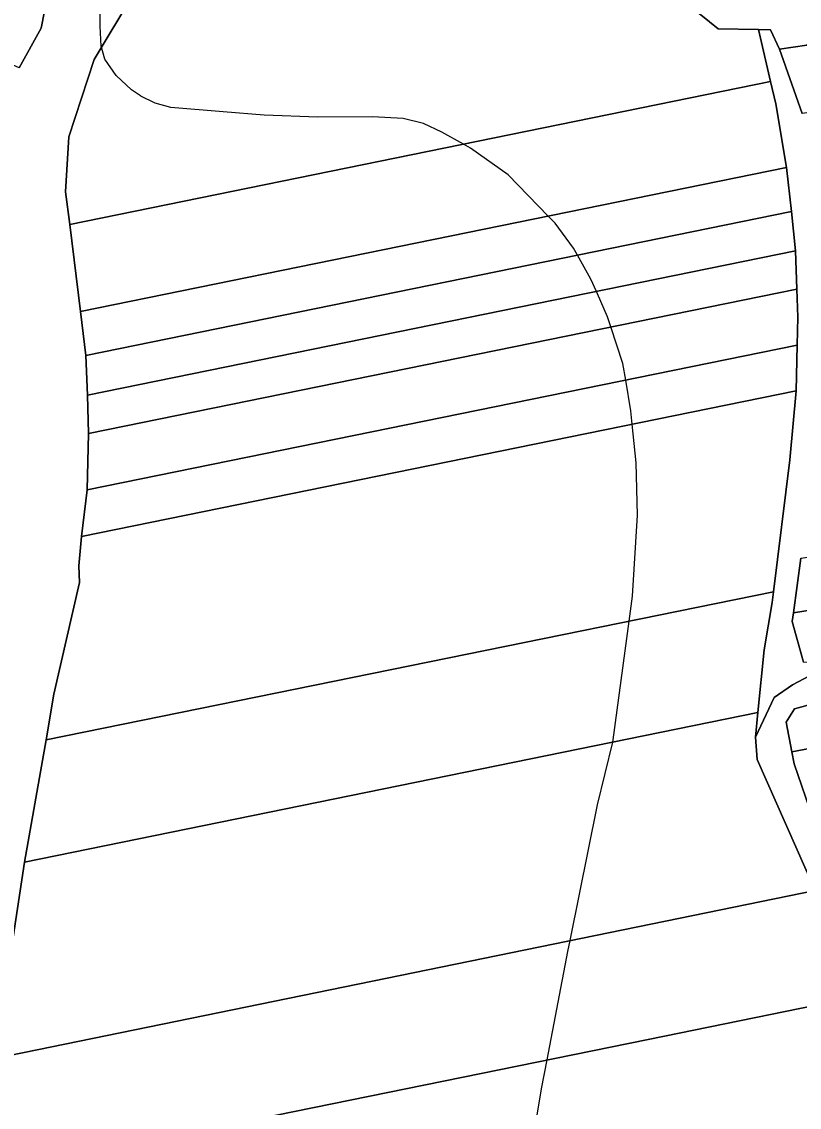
# Model space of a CAD drawing. Extents: x -521939 to -516426, y -1197857 to -1189551.
# Drawn here: x -520585.6 to -520379.6, y -1191184.7 to -1190897.4 of the extents above; entities that cross this region are included whole.
import ezdxf

# ---------------------------------------------------------------- set-up
doc = ezdxf.new("R2010")
doc.units = 0
for name, color, linetype in [('95560013', 7, 'Continuous'), ('95590013', 7, 'Continuous'), ('95630013', 7, 'Continuous'), ('95640013', 7, 'Continuous'), ('95660013', 7, 'Continuous')]:
    doc.layers.add(name, color=color, linetype=linetype)

msp = doc.modelspace()

# ---------------------------------------------------------------- linework, layer by layer
at = {"layer": '95560013'}
for points in [[(-520429.39, -1190880.67), (-520415.69, -1190887.37), (-520401.05, -1190899.23), (-520390.41, -1190899.46), (-520387.16, -1190913.2), (-520572.82, -1190951.02), (-520573.95, -1190942.37), (-520573.11, -1190927.85), (-520566.41, -1190907.41), (-520556.17, -1190890.3), (-520539.78, -1190877.79), (-520529.48, -1190873.72), (-520507.51, -1190868.51), (-520482.81, -1190867.75), (-520450.71, -1190873.64)], [(-520572.82, -1190951.02), (-520387.16, -1190913.2), (-520385.76, -1190919.14), (-520382.93, -1190935.94), (-520570, -1190974.1)], [(-520381.61, -1190947.57), (-520568.6, -1190985.69), (-520570, -1190974.1), (-520382.93, -1190935.94)], [(-520380.55, -1190958.05), (-520568.13, -1190996.21), (-520568.6, -1190985.69), (-520381.61, -1190947.57)], [(-520568.13, -1190996.21), (-520380.55, -1190958.05), (-520380.23, -1190968.12), (-520567.88, -1191006.32)], [(-520568.24, -1191021.29), (-520567.88, -1191006.32), (-520380.23, -1190968.12), (-520379.95, -1190975.58), (-520380.12, -1190983)], [(-520568.24, -1191021.29), (-520380.12, -1190983), (-520380.39, -1190995.09), (-520569.74, -1191033.64)], [(-520380.39, -1190995.09), (-520382.07, -1191013.37), (-520386.4, -1191048.29), (-520579.12, -1191087.48), (-520577.05, -1191075.31), (-520570.23, -1191045.78), (-520570.41, -1191041.39), (-520569.74, -1191033.64)], [(-520579.12, -1191087.48), (-520386.4, -1191048.29), (-520386.74, -1191051.05), (-520388.89, -1191063.66), (-520390.53, -1191080.18), (-520584.87, -1191119.79)], [(-520305.95, -1191060.69), (-520304.47, -1191060.46), (-520301.69, -1191075.49), (-520381.57, -1191090.64), (-520383.02, -1191082.77), (-520380.82, -1191079.2), (-520350.58, -1191070.95), (-520310.28, -1191062.56)], [(-520301.69, -1191075.49), (-520298.16, -1191093.68), (-520375.92, -1191108.44), (-520380.97, -1191093.82), (-520381.57, -1191090.64)], [(-520584.87, -1191119.79), (-520390.53, -1191080.18), (-520391.17, -1191086.76), (-520390.74, -1191092.64), (-520375.34, -1191127.29), (-520415, -1191135.4), (-520592.81, -1191171.76)], [(-520375.34, -1191127.29), (-520363.05, -1191155.2), (-520419.63, -1191166.72), (-520597.13, -1191202.86), (-520592.81, -1191171.76), (-520415, -1191135.4)], [(-520363.05, -1191155.2), (-520355.49, -1191173.74), (-520349.04, -1191191.48), (-520430.88, -1191208.1), (-520604.31, -1191243.32), (-520599.39, -1191221.99), (-520597.13, -1191202.86), (-520419.63, -1191166.72)]]:
    msp.add_lwpolyline(points, close=True, dxfattribs=at)
at = {"layer": '95590013'}
for points in [[(-520275.37, -1190903.62), (-520278.27, -1190904.01), (-520289, -1190905.45), (-520324.81, -1190909.83), (-520324.17, -1190914.08), (-520378.81, -1190921.62), (-520384.79, -1190904.6), (-520377.57, -1190903.54), (-520330.14, -1190896.79), (-520326.85, -1190896.32), (-520282.04, -1190890.36), (-520277.67, -1190889.78)], [(-520381.15, -1191053.85), (-520379.19, -1191039.33), (-520302.72, -1191028.69), (-520304.6, -1191041.48)], [(-520306.2, -1191052.37), (-520313.61, -1191054.38), (-520347.47, -1191060.99), (-520371.06, -1191067.42), (-520378.43, -1191066.92), (-520381.44, -1191056.14), (-520381.15, -1191053.85), (-520304.6, -1191041.48)]]:
    msp.add_lwpolyline(points, close=True, dxfattribs=at)
at = {"layer": '95630013'}
for points in [[(-520355.52, -1190887.16), (-520377.57, -1190903.54), (-520384.79, -1190904.6), (-520387.21, -1190899.53), (-520390.41, -1190899.46), (-520401.05, -1190899.23), (-520415.69, -1190887.37)], [(-520578.54, -1190889.51), (-520580.44, -1190899.06), (-520586.27, -1190909.59), (-520591.21, -1190907.38), (-520641.66, -1190899.02), (-520688.67, -1190897.65), (-520714.74, -1190901.46), (-520760.13, -1190903.61), (-520795.63, -1190907.7), (-520795.84, -1190903.04), (-520797.76, -1190901.16), (-520799.16, -1190903.19), (-520799.08, -1190905.21), (-520799.99, -1190904.49), (-520802.01, -1190903.88), (-520804.87, -1190903.59), (-520807.95, -1190903.96), (-520807.88, -1190904.52), (-520808.82, -1190904.62), (-520819.5, -1190905.81), (-520820.31, -1190905.9), (-520820.37, -1190905.39), (-520827.42, -1190906.21)], [(-520586.27, -1190909.59), (-520580.44, -1190899.06), (-520578.54, -1190889.51)], [(-520556.17, -1190890.3), (-520566.41, -1190907.41), (-520573.11, -1190927.85), (-520573.95, -1190942.37), (-520572.82, -1190951.02), (-520570, -1190974.1), (-520568.6, -1190985.69), (-520568.13, -1190996.21), (-520567.88, -1191006.32), (-520568.24, -1191021.29), (-520569.74, -1191033.64), (-520570.41, -1191041.39), (-520570.23, -1191045.78), (-520577.05, -1191075.31), (-520579.12, -1191087.48), (-520584.87, -1191119.79), (-520592.81, -1191171.76)]]:
    msp.add_lwpolyline(points, dxfattribs=at)
at = {"layer": '95640013'}
for points in [[(-520371.06, -1191067.42), (-520381.37, -1191072.84), (-520386.2, -1191076.24), (-520391.17, -1191086.76), (-520390.53, -1191080.18), (-520388.89, -1191063.66), (-520386.74, -1191051.05), (-520386.4, -1191048.29), (-520382.07, -1191013.37), (-520380.39, -1190995.09), (-520380.12, -1190983), (-520379.95, -1190975.58), (-520380.23, -1190968.12), (-520380.55, -1190958.05), (-520381.61, -1190947.57), (-520382.93, -1190935.94), (-520385.76, -1190919.14), (-520387.16, -1190913.2), (-520390.41, -1190899.46), (-520387.21, -1190899.53), (-520384.79, -1190904.6), (-520378.81, -1190921.62)], [(-520379.19, -1191039.33), (-520381.15, -1191053.85), (-520381.44, -1191056.14), (-520378.43, -1191066.92)], [(-520375.34, -1191127.29), (-520390.74, -1191092.64), (-520391.17, -1191086.76), (-520386.2, -1191076.24), (-520381.37, -1191072.84), (-520371.06, -1191067.42)], [(-520350.58, -1191070.95), (-520380.82, -1191079.2), (-520383.02, -1191082.77), (-520381.57, -1191090.64), (-520380.97, -1191093.82), (-520375.92, -1191108.44)]]:
    msp.add_lwpolyline(points, dxfattribs=at)
at = {"layer": '95660013'}
msp.add_lwpolyline([(-520452.66, -1191208.54), (-520447.88, -1191179.85), (-520446.4, -1191172.17), (-520440.88, -1191143.46), (-520440.3, -1191140.57), (-520433.06, -1191104.62), (-520428.99, -1191088.02), (-520428.86, -1191087.47), (-520424.62, -1191056.06), (-520423.73, -1191049.45), (-520422.45, -1191027.99), (-520422.8, -1191014.11), (-520423.83, -1191003.93), (-520424.2, -1191000.34), (-520425.56, -1190992.25), (-520426.3, -1190987.86), (-520429.5, -1190978.15), (-520430.38, -1190975.5), (-520433.06, -1190969.43), (-520433.34, -1190968.79), (-520434.81, -1190965.47), (-520438.34, -1190959.13), (-520439.36, -1190957.3), (-520444.26, -1190950.65), (-520446.06, -1190948.82), (-520456.74, -1190937.94), (-520466.65, -1190930.82), (-520468.54, -1190929.78), (-520474.24, -1190926.63), (-520479.14, -1190924.29), (-520484.5, -1190923.01), (-520492.67, -1190922.54), (-520507.13, -1190922.66), (-520521.36, -1190922.08), (-520532.21, -1190921.21), (-520546.09, -1190920.09), (-520550.17, -1190918.93), (-520554.02, -1190917.06), (-520554.09, -1190917.02), (-520556.47, -1190915.43), (-520560.55, -1190911.58), (-520563.58, -1190907.26), (-520564.19, -1190905.06), (-520564.45, -1190904.13), (-520564.52, -1190903.88), (-520564.75, -1190898.52), (-520564.75, -1190895.37)], dxfattribs=at)
msp.add_lwpolyline([(-520452.66, -1191208.54), (-520447.88, -1191179.85), (-520446.4, -1191172.17), (-520440.88, -1191143.46), (-520440.3, -1191140.57), (-520433.06, -1191104.62), (-520428.99, -1191088.02), (-520428.86, -1191087.47), (-520424.62, -1191056.06), (-520423.73, -1191049.45), (-520422.45, -1191027.99), (-520422.8, -1191014.11), (-520423.83, -1191003.93), (-520424.2, -1191000.34), (-520425.56, -1190992.25), (-520426.3, -1190987.86), (-520429.5, -1190978.15), (-520430.38, -1190975.5), (-520433.06, -1190969.43), (-520433.34, -1190968.79), (-520434.81, -1190965.47), (-520438.34, -1190959.13), (-520439.36, -1190957.3), (-520444.26, -1190950.65), (-520446.06, -1190948.82), (-520456.74, -1190937.94), (-520466.65, -1190930.82), (-520468.54, -1190929.78), (-520474.24, -1190926.63), (-520479.14, -1190924.29), (-520484.5, -1190923.01), (-520492.67, -1190922.54), (-520507.13, -1190922.66), (-520521.36, -1190922.08), (-520532.21, -1190921.21), (-520546.09, -1190920.09), (-520550.17, -1190918.93), (-520554.02, -1190917.06), (-520554.09, -1190917.02), (-520556.47, -1190915.43), (-520560.55, -1190911.58), (-520563.58, -1190907.26), (-520564.19, -1190905.06), (-520564.45, -1190904.13), (-520564.52, -1190903.88), (-520564.75, -1190898.52), (-520564.75, -1190895.37)], dxfattribs=at)

doc.saveas('drawing.dxf')
